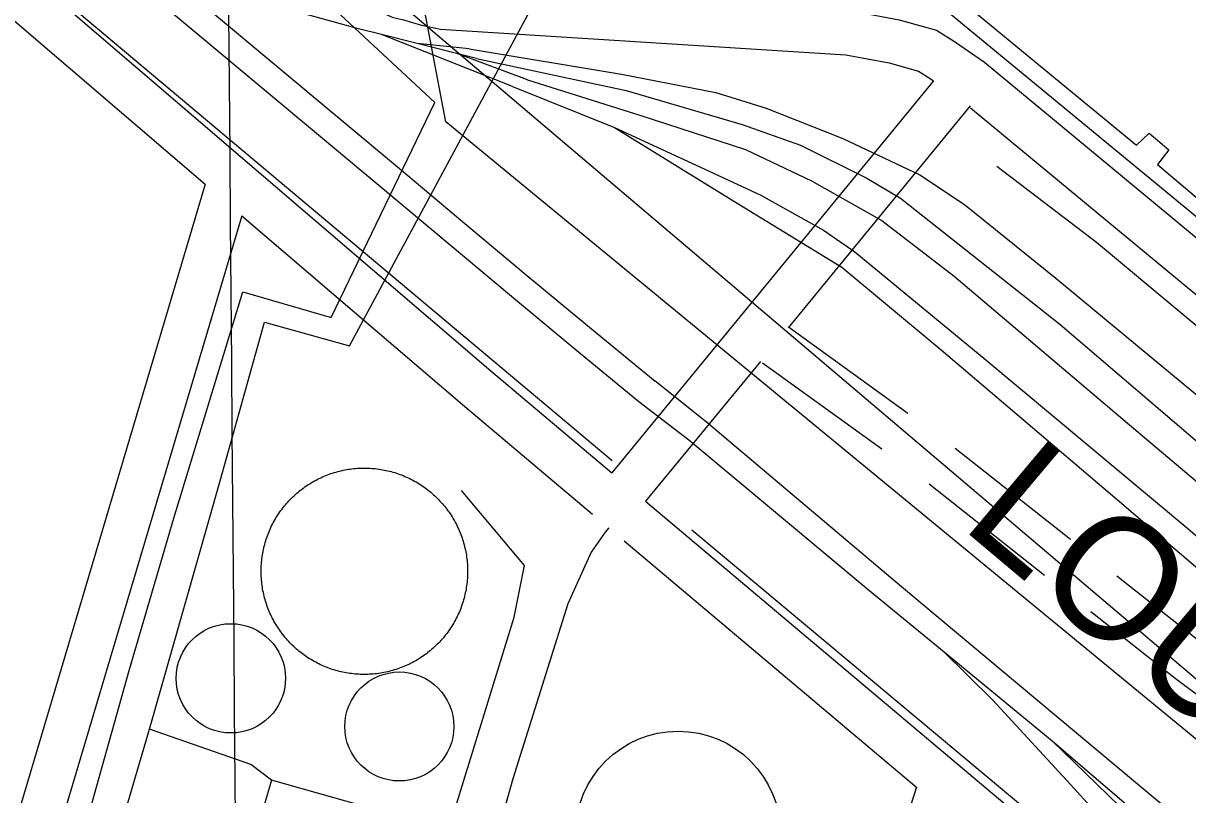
# Model space of a CAD drawing. Extents: x 3568792 to 3606828, y 529143 to 554785.
# Drawn here: x 3576106 to 3576897, y 547964 to 548489 of the extents above; entities that cross this region are included whole.
import ezdxf

# ---------------------------------------------------------------- set-up
doc = ezdxf.new("R2010")
doc.units = 0
for name, color, linetype in [('V-DOMW-TANK', 7, 'Continuous'), ('V-GRID-MAJR', 7, 'Continuous'), ('V-RAIL-IDEN', 7, 'Continuous'), ('V-RAIL-TRAK', 7, 'Continuous'), ('V-ROAD-CNTR', 7, 'Continuous'), ('V-TOPO-SHOR', 7, 'Continuous'), ('V-UTIL-LINE', 7, 'Continuous')]:
    doc.layers.add(name, color=color, linetype=linetype)

msp = doc.modelspace()

# ---------------------------------------------------------------- linework, layer by layer
at = {"layer": 'V-DOMW-TANK'}
for points in [[(3576311.1520000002, 548181.241), (3576312.291, 548181.687), (3576313.44, 548182.113), (3576314.595, 548182.5210000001), (3576315.756, 548182.908), (3576316.9250000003, 548183.274), (3576318.099, 548183.621), (3576319.2800000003, 548183.946), (3576320.466, 548184.2490000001), (3576321.656, 548184.534), (3576322.852, 548184.7980000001), (3576324.052, 548185.04), (3576325.257, 548185.261), (3576326.465, 548185.462), (3576327.677, 548185.64), (3576328.894, 548185.7980000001), (3576330.108, 548185.935), (3576331.327, 548186.05), (3576332.5470000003, 548186.144), (3576333.77, 548186.2170000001), (3576334.995, 548186.269), (3576336.217, 548186.299), (3576337.4420000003, 548186.308), (3576338.667, 548186.295), (3576339.892, 548186.26), (3576341.114, 548186.205), (3576342.3370000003, 548186.129), (3576343.557, 548186.031), (3576344.776, 548185.914), (3576345.9930000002, 548185.7710000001), (3576347.207, 548185.609), (3576348.417, 548185.427), (3576349.6240000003, 548185.2220000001), (3576350.828, 548184.997), (3576352.028, 548184.7490000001), (3576353.222, 548184.485), (3576354.414, 548184.196), (3576355.598, 548183.889), (3576356.7770000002, 548183.559), (3576357.951, 548183.209), (3576359.1180000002, 548182.84), (3576360.279, 548182.449), (3576361.432, 548182.04), (3576362.579, 548181.607), (3576363.718, 548181.157), (3576364.848, 548180.688), (3576365.971, 548180.196), (3576367.085, 548179.688), (3576368.1890000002, 548179.158), (3576369.282, 548178.611), (3576370.3680000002, 548178.044), (3576371.443, 548177.458), (3576372.508, 548176.852), (3576373.565, 548176.229), (3576374.605, 548175.588), (3576375.637, 548174.929), (3576376.657, 548174.251), (3576377.665, 548173.557), (3576378.664, 548172.844), (3576379.645, 548172.113), (3576380.616, 548171.365)], [(3576277.774, 548079.058), (3576277.1350000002, 548080.104), (3576276.5160000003, 548081.159), (3576275.914, 548082.228), (3576275.332, 548083.303), (3576274.769, 548084.3910000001), (3576274.222, 548085.4890000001), (3576273.698, 548086.595), (3576273.1920000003, 548087.709), (3576272.705, 548088.833), (3576272.238, 548089.966), (3576271.791, 548091.104), (3576271.363, 548092.253), (3576270.958, 548093.408), (3576270.571, 548094.569), (3576270.2060000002, 548095.735), (3576269.858, 548096.912), (3576269.532, 548098.09), (3576269.227, 548099.278), (3576268.9450000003, 548100.47), (3576268.681, 548101.666), (3576268.4390000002, 548102.866), (3576268.218, 548104.0700000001), (3576268.017, 548105.281), (3576267.839, 548106.491), (3576267.681, 548107.705), (3576267.544, 548108.922), (3576267.427, 548110.14), (3576267.333, 548111.363), (3576267.261, 548112.586), (3576267.21, 548113.808), (3576267.179, 548115.031), (3576267.171, 548116.256), (3576267.183, 548117.48), (3576267.216, 548118.705), (3576267.274, 548119.928), (3576267.349, 548121.15), (3576267.448, 548122.371), (3576267.566, 548123.59), (3576267.708, 548124.806), (3576267.869, 548126.019), (3576268.052, 548127.231), (3576268.257, 548128.437), (3576268.48, 548129.644), (3576268.728, 548130.8420000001), (3576268.994, 548132.036), (3576269.2830000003, 548133.225), (3576269.59, 548134.411), (3576269.92, 548135.591), (3576270.268, 548136.764), (3576270.6380000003, 548137.934), (3576271.0300000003, 548139.093), (3576271.4390000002, 548140.246), (3576271.869, 548141.393), (3576272.3200000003, 548142.532), (3576272.791, 548143.662), (3576273.2800000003, 548144.784), (3576273.79, 548145.8960000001), (3576274.319, 548147.002), (3576274.8680000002, 548148.096), (3576275.435, 548149.181), (3576276.018, 548150.257), (3576276.625, 548151.3200000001), (3576277.2490000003, 548152.376), (3576277.89, 548153.419), (3576278.5500000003, 548154.451), (3576279.228, 548155.471), (3576279.9220000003, 548156.478), (3576280.6350000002, 548157.476), (3576281.366, 548158.459), (3576282.111, 548159.428), (3576282.875, 548160.388), (3576283.6550000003, 548161.33), (3576284.452, 548162.26), (3576285.2630000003, 548163.175), (3576286.095, 548164.077), (3576286.938, 548164.963), (3576287.801, 548165.836), (3576288.673, 548166.692), (3576289.562, 548167.534), (3576290.467, 548168.359), (3576291.3850000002, 548169.17), (3576292.319, 548169.965), (3576293.265, 548170.741), (3576294.223, 548171.503), (3576295.196, 548172.246), (3576296.181, 548172.973), (3576297.1780000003, 548173.682), (3576298.19, 548174.3740000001), (3576299.2120000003, 548175.0480000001), (3576300.2460000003, 548175.705), (3576301.291, 548176.3420000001), (3576302.348, 548176.963), (3576303.413, 548177.5650000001), (3576304.49, 548178.1460000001), (3576305.577, 548178.709), (3576306.677, 548179.254), (3576307.781, 548179.781), (3576308.895, 548180.286), (3576310.019, 548180.774), (3576311.1520000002, 548181.241)], [(3576380.616, 548171.365), (3576381.572, 548170.604), (3576382.517, 548169.821), (3576383.446, 548169.025), (3576384.362, 548168.213), (3576385.2630000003, 548167.384), (3576386.15, 548166.54), (3576387.022, 548165.68), (3576387.878, 548164.806), (3576388.72, 548163.915), (3576389.545, 548163.01), (3576390.356, 548162.094), (3576391.151, 548161.16), (3576391.927, 548160.214), (3576392.6890000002, 548159.256), (3576393.432, 548158.283), (3576394.159, 548157.2980000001), (3576394.8680000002, 548156.2980000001), (3576395.56, 548155.287), (3576396.236, 548154.267), (3576396.8910000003, 548153.232), (3576397.5300000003, 548152.188), (3576398.149, 548151.131), (3576398.751, 548150.064), (3576399.333, 548148.987), (3576399.898, 548147.901), (3576400.443, 548146.804), (3576400.967, 548145.698), (3576401.473, 548144.584), (3576401.96, 548143.459), (3576402.427, 548142.327), (3576402.8740000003, 548141.186), (3576403.302, 548140.039), (3576403.707, 548138.884), (3576404.094, 548137.725), (3576404.461, 548136.553), (3576404.807, 548135.38), (3576405.133, 548134.198), (3576405.438, 548133.01), (3576405.72, 548131.823), (3576405.985, 548130.625), (3576406.2260000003, 548129.424), (3576406.447, 548128.22), (3576406.648, 548127.012), (3576406.826, 548125.801), (3576406.984, 548124.587), (3576407.1210000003, 548123.37), (3576407.238, 548122.152), (3576407.332, 548120.929), (3576407.404, 548119.709), (3576407.455, 548118.484), (3576407.486, 548117.259), (3576407.494, 548116.037), (3576407.482, 548114.812), (3576407.447, 548113.587), (3576407.392, 548112.365), (3576407.316, 548111.142), (3576407.217, 548109.921), (3576407.099, 548108.703), (3576406.957, 548107.484), (3576406.796, 548106.272), (3576406.613, 548105.061), (3576406.409, 548103.853), (3576406.185, 548102.651), (3576405.937, 548101.451), (3576405.671, 548100.255), (3576405.3850000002, 548099.0650000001), (3576405.075, 548097.881), (3576404.7460000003, 548096.701), (3576404.399, 548095.526), (3576404.0270000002, 548094.361), (3576403.636, 548093.199), (3576403.2260000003, 548092.046), (3576402.796, 548090.899), (3576402.345, 548089.761), (3576401.8740000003, 548088.63), (3576401.3850000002, 548087.508), (3576400.875, 548086.394), (3576400.344, 548085.29), (3576399.798, 548084.194), (3576399.23, 548083.109), (3576398.645, 548082.034), (3576398.04, 548080.969), (3576397.416, 548079.916), (3576396.775, 548078.872), (3576396.115, 548077.841), (3576395.437, 548076.821), (3576394.7430000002, 548075.812), (3576394.0300000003, 548074.817), (3576393.299, 548073.833), (3576392.554, 548072.865), (3576391.79, 548071.906), (3576391.0100000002, 548070.962), (3576390.213, 548070.032), (3576389.4, 548069.117), (3576388.5700000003, 548068.216), (3576387.727, 548067.329), (3576386.866, 548066.457), (3576385.992, 548065.598), (3576385.105, 548064.757), (3576384.198, 548063.931)], [(3576384.198, 548063.931), (3576383.2800000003, 548063.122), (3576382.347, 548062.328), (3576381.4, 548061.55), (3576380.4420000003, 548060.79), (3576379.469, 548060.046), (3576378.482, 548059.319), (3576377.485, 548058.611), (3576376.475, 548057.916), (3576375.453, 548057.243), (3576374.419, 548056.587), (3576373.3740000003, 548055.948), (3576372.3170000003, 548055.328), (3576371.25, 548054.728), (3576370.1750000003, 548054.144), (3576369.088, 548053.581), (3576367.99, 548053.036), (3576366.882, 548052.512), (3576365.77, 548052.006), (3576364.646, 548051.518), (3576363.515, 548051.052), (3576362.3740000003, 548050.605), (3576361.2260000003, 548050.177), (3576360.0700000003, 548049.772), (3576358.909, 548049.384), (3576357.74, 548049.018), (3576356.5640000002, 548048.672), (3576355.3850000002, 548048.346), (3576354.199, 548048.041), (3576353.009, 548047.758), (3576351.813, 548047.4940000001), (3576350.613, 548047.252), (3576349.407, 548047.031), (3576348.2, 548046.829), (3576346.988, 548046.652), (3576345.773, 548046.493), (3576344.557, 548046.357), (3576343.338, 548046.241), (3576342.1180000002, 548046.147), (3576340.895, 548046.075), (3576339.67, 548046.024), (3576338.448, 548045.993), (3576337.223, 548045.985), (3576335.998, 548045.997), (3576334.774, 548046.03), (3576333.551, 548046.083), (3576332.328, 548046.1630000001), (3576331.108, 548046.261), (3576329.889, 548046.38), (3576328.673, 548046.519), (3576327.458, 548046.679), (3576326.248, 548046.865), (3576325.041, 548047.0700000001), (3576323.8370000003, 548047.2930000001), (3576322.637, 548047.539), (3576321.443, 548047.807), (3576320.251, 548048.094), (3576319.0670000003, 548048.403), (3576317.89, 548048.731), (3576316.714, 548049.081), (3576315.5470000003, 548049.452), (3576314.386, 548049.843), (3576313.233, 548050.253), (3576312.086, 548050.683), (3576310.947, 548051.133), (3576309.8170000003, 548051.604), (3576308.694, 548052.094), (3576307.58, 548052.604), (3576306.4760000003, 548053.132), (3576305.381, 548053.681), (3576304.2970000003, 548054.248), (3576303.222, 548054.834), (3576302.157, 548055.438), (3576301.102, 548056.061), (3576300.06, 548056.704), (3576299.028, 548057.363), (3576298.008, 548058.041), (3576296.998, 548058.736), (3576296.003, 548059.448), (3576295.02, 548060.177), (3576294.049, 548060.925), (3576293.093, 548061.689), (3576292.149, 548062.469), (3576291.219, 548063.2660000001), (3576290.305, 548064.079), (3576289.4020000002, 548064.908), (3576288.5130000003, 548065.752), (3576287.643, 548066.612), (3576286.787, 548067.487), (3576285.9450000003, 548068.376), (3576285.1180000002, 548069.281), (3576284.309, 548070.198), (3576283.514, 548071.13), (3576282.738, 548072.076), (3576281.9760000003, 548073.037), (3576281.233, 548074.01), (3576280.506, 548074.995), (3576279.7970000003, 548075.992), (3576279.105, 548077.004), (3576278.429, 548078.026), (3576277.774, 548079.058)]]:
    msp.add_lwpolyline(points, dxfattribs=at)
for centre, radius in [((3576246.6022228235, 548043.3407511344), 37.163790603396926), ((3576361.1189371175, 548010.5938457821), 37.061391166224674), ((3576550.554768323, 547937.6993604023), 69.70283766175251)]:
    msp.add_circle(centre, radius, dxfattribs=at)
at = {"layer": 'V-GRID-MAJR'}
msp.add_spline([(3576358.556, 534575.836), (3576309.205, 540634.7170000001), (3576259.838, 546695.532), (3576210.471, 552756.361), (3576210.455, 552758.279)], degree=3, dxfattribs=at)
at = {"layer": 'V-RAIL-TRAK'}
for p, q in [((3576437.9560000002, 548445.736), (3576348.995, 548481.072)), ((3576408.543, 548471.303), (3576373.106, 548475.028)), ((3576448.259, 548450.274), (3576400.826, 548468.08))]:
    msp.add_line(p, q, dxfattribs=at)
for points in [[(3575486.029, 549122.727), (3575578.4450000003, 549045.929), (3575670.71, 548968.9450000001), (3575762.818, 548891.776), (3575854.753, 548814.444), (3576023.924, 548672.4230000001), (3576193.216, 548530.55), (3576362.663, 548388.795), (3576405.559, 548352.636), (3576448.546, 548316.691), (3576491.677, 548280.919), (3576534.98, 548245.3)], [(3575503.593, 549085.224), (3575567.171, 549032.388), (3575659.407, 548955.428), (3575751.491, 548878.282), (3575843.417, 548800.953), (3576012.6010000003, 548658.922), (3576181.9050000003, 548517.039), (3576351.3340000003, 548375.301), (3576394.2290000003, 548339.14), (3576437.272, 548303.15), (3576480.4560000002, 548267.335), (3576523.786, 548231.693)], [(3576413.509, 548464.899), (3576400.826, 548468.08), (3576373.106, 548475.028), (3576348.995, 548481.072), (3576333.4220000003, 548484.978), (3576289.8140000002, 548497.11)], [(3576408.543, 548471.303), (3576512.151, 548454.194), (3576576.093, 548441.8), (3576610.436, 548431.162), (3576662.544, 548410.473), (3576714.88, 548385.746), (3576745.082, 548365.637), (3576807.272, 548315.352), (3576956.528, 548191.71), (3577083.2770000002, 548084.633), (3577434.072, 547790.378)], [(3576413.509, 548464.899), (3576515.344, 548443.055), (3576594.093, 548420.011), (3576633.765, 548405.827), (3576678.77, 548383.358), (3576701.681, 548369.909), (3576810.065, 548284.132), (3576914.308, 548194.801), (3577060.6010000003, 548072.934), (3577174.322, 547971.767)], [(3576437.9560000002, 548445.736), (3576507.236, 548417.951), (3576568.819, 548389.5700000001), (3576606.717, 548371.832), (3576649.355, 548348.177), (3576670.756, 548333.319), (3576759.598, 548259.964), (3576897.007, 548145.194), (3577007.767, 548049.948)], [(3576448.259, 548450.274), (3576525.231, 548426.046), (3576596.285, 548403), (3576641.29, 548381.713), (3576689.014, 548354.713), (3576738.1720000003, 548316.853), (3576860.184, 548213.323), (3577001.74, 548093.822), (3577138.556, 547981.422), (3577216.147, 547913.979), (3577384.353, 547774.957), (3577451.284, 547716.388), (3577529.466, 547649.537), (3577556.711, 547628.24), (3577570.3340000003, 547615.225), (3577592.85, 547581.492), (3577639.077, 547490.352), (3577687.498, 547378.523), (3577697.7630000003, 547354.8200000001), (3577714.954, 547316.942)], [(3576507.236, 548417.951), (3576587.775, 548368.27), (3576661.833, 548322.872), (3576729.3540000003, 548266.671), (3576848.9960000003, 548164.9180000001), (3576994.701, 548040.091), (3577116.71, 547937.152), (3577281.363, 547802.273), (3577413.441, 547695.197), (3577548.484, 547577.468), (3577566.252, 547562.087), (3577607.132, 547505.87), (3577666.3850000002, 547414.144), (3577684.9990000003, 547378.949), (3577697.7630000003, 547354.8200000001)], [(3577619.128, 547338.78), (3577488.826, 547446.447), (3577330.685, 547580.147), (3577206.306, 547683.083), (3577087.258, 547782.471), (3576945.7, 547901.971), (3576821.321, 548006.0920000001), (3576702.273, 548105.477), (3576569.896, 548217.587), (3576534.98, 548245.3)], [(3576523.786, 548231.693), (3576557.768, 548205.442), (3576679.778, 548103.689), (3576730.162, 548062.189), (3576804.7490000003, 548000.753), (3576907.214, 547913.197), (3577051.731, 547791.92), (3577174.3370000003, 547687.8), (3577281.537, 547599.656), (3577420.134, 547483.11), (3577553.989, 547372.486), (3577604.329, 547334.626)], [(3576817.237, 547971.198), (3576764.518, 548028.589), (3576730.162, 548062.189)], [(3576804.7490000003, 548000.753), (3576888.2660000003, 547919.699), (3576947.504, 547856.387), (3576982.454, 547817.336), (3577011.488, 547769.992), (3577029.273, 547728.563), (3577030.176, 547725.901), (3577042.319, 547690.0920000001), (3577053.597, 547638.595), (3577056.579, 547601.892), (3577054.828, 547557.492), (3577044.805, 547487.63)], [(3576923.549, 547305.225), (3576955.483, 547362.6680000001), (3577008.111, 547469.85), (3577024.663, 547511.8910000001), (3577036.478, 547555.706), (3577041.784, 547591.228), (3577041.1720000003, 547627.339), (3577036.418, 547656.936), (3577022.7770000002, 547703.105), (3577000.251, 547754.595), (3576970.0300000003, 547801.937), (3576941, 547840.992), (3576897.9960000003, 547882.644), (3576846.698, 547938.618), (3576817.237, 547971.198)]]:
    msp.add_lwpolyline(points, dxfattribs=at)
at = {"layer": 'V-ROAD-CNTR'}
for p, q in [((3576625.534786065, 548282.2488794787), (3576706.5994334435, 548223.6978505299)), ((3576607.969213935, 548257.9291205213), (3576689.033849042, 548199.3781004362)), ((3576738.755014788, 548199.9195554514), (3576817.2114300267, 548137.9148802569)), ((3576721.1724908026, 548175.577382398), (3576799.6289059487, 548113.5727072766))]:
    msp.add_line(p, q, dxfattribs=at)
for points in [[(3574606.5277485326, 549360.812252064), (3574918.28812501, 549260.6154524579), (3575290.4663806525, 549131.9547097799), (3575360.5932403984, 549107.7027582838), (3575407.318146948, 549083.5498065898), (3575440.3580808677, 549065.7818421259), (3575463.1250353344, 549050.8498719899), (3575489.402982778, 549032.007909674), (3575512.688936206, 549014.121945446), (3575703.6735542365, 548862.086249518), (3576021.0189195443, 548597.2487791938), (3576423.359114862, 548252.3724689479), (3576505.5589504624, 548183.064607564)], [(3575516.322928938, 549157.1736593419), (3575540.0928813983, 549149.3036750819), (3575563.003835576, 549139.3046950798), (3575583.78679401, 549131.26471116), (3575604.553752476, 549123.6087264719), (3575621.754718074, 549115.3737429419), (3575639.1686832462, 549104.7197642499), (3575647.80666597, 549097.3627789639), (3576320.917319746, 548510.36095297), (3576335.263291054, 548502.598968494), (3576346.588268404, 548497.5579785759), (3576356.28024902, 548493.0379876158), (3576364.012233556, 548491.05599158), (3576376.068209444, 548487.557998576), (3576388.9991835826, 548484.6990042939), (3576664.481632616, 548467.3560389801), (3576694.010573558, 548461.9300498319), (3576713.940533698, 548456.2960611), (3576721.8565178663, 548451.3250710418), (3576724.213513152, 548449.698074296)], [(3575241.3368031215, 549117.1949221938), (3575280.66240026, 549103.602766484), (3575348.741264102, 549080.0588135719), (3575393.3241749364, 549057.0118596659), (3575424.998111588, 549039.9798937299), (3575446.151069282, 549026.105921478), (3575471.519018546, 549007.9159578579), (3575494.2069731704, 548990.4879927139), (3575684.717592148, 548838.8302960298), (3576001.644958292, 548574.342825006), (3576229.15550327, 548379.3262150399)], [(3576671.9676176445, 548496.482980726), (3576700.816559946, 548491.181991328), (3576726.2465090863, 548483.992005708), (3576738.36448485, 548476.383020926), (3576758.76444405, 548462.2950491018), (3576906.7388542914, 548339.7921248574)], [(3576724.213513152, 548449.698074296), (3576505.5589504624, 548183.063607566)], [(3576748.982463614, 548432.5921085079), (3576625.2362148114, 548281.6917954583)], [(3576749.1424632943, 548431.3151110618), (3577219.832521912, 548041.647890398), (3577566.8218279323, 547754.6164644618), (3577600.196761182, 547723.9215258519)], [(3576229.15550327, 548379.3262150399), (3576075.4498106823, 547862.2222492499), (3575963.074035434, 547481.6820103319)], [(3576254.0974533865, 548357.9462577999), (3576104.213753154, 547853.7002662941), (3575971.6280183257, 547404.7221642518), (3575856.655248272, 547009.590954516)], [(3576254.0974533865, 548357.9472577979), (3576403.927153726, 548229.5165146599), (3576492.2658768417, 548155.0322056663)], [(3576606.4566574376, 548258.7913753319), (3576528.496904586, 548163.7246462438)], [(3576528.4959045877, 548163.7246462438), (3576819.9343217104, 547917.9931377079), (3576833.957293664, 547905.191163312), (3576840.221281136, 547898.7211762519), (3576846.997267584, 547889.7631941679), (3576850.115261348, 547881.1972112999), (3576852.337256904, 547871.479230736), (3576852.0362575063, 547858.1812573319), (3576849.2412630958, 547848.9622757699), (3576693.19457519, 547572.6598283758), (3576585.177791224, 547388.155197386), (3576556.001849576, 547338.5502965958), (3576546.012869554, 547320.6533323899), (3576493.383974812, 547221.9585297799), (3576409.881141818, 547072.1158294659), (3576376.016209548, 547005.571962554), (3576327.43030672, 546902.115169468), (3576317.922325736, 546874.7832241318)], [(3576503.4749841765, 548145.5810546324), (3576500.961, 548142.644), (3576491.497, 548129.025), (3576475.5330000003, 548094.086), (3576438.304, 547975.075)], [(3576513.9817658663, 548136.7220815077), (3576712.7744185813, 547969.1066480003)], [(3576848.5939961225, 548113.113010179), (3576906.6228790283, 548067.2523622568), (3576927.4866054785, 548051.6761200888)], [(3576831.011472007, 548088.770837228), (3576888.3451209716, 548043.4596377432), (3576909.9189267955, 548027.3532712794)], [(3576438.304, 547975.075), (3576405.094, 547857.2170000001), (3576362.231, 547691.0700000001)], [(3576712.538047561, 547969.3059482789), (3576675.5167548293, 547854.3103756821), (3576609.20853514, 547640.7456279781), (3576554.092963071, 547428.6699685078), (3576543.1124742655, 547375.8101969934)]]:
    msp.add_lwpolyline(points, dxfattribs=at)
at = {"layer": 'V-TOPO-SHOR'}
for points in [[(3576505.843, 548191.268), (3576092.524, 548538.463), (3575593.281, 548956.478)], [(3577280.802, 547978.636), (3577209.429, 548038.12), (3577105.784, 548117.122), (3577094.4220000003, 548123.477), (3577090.332, 548124.839), (3577085.333, 548126.199), (3577077.6040000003, 548132.556), (3577039.869, 548168.431), (3576987.586, 548217.019), (3576948.039, 548245.169), (3576834.842, 548339.615), (3576767.108, 548391.376)], [(3576833.1010000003, 547896.157), (3576833.091, 547915.6950000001), (3576559.8710000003, 548144.094)]]:
    msp.add_lwpolyline(points, dxfattribs=at)
at = {"layer": 'V-UTIL-LINE'}
for points in [[(3576104.455, 549614.54), (3575980.615, 549380.701), (3575975.626, 549330.036), (3575795.666, 548982.226), (3575847.038, 548939.277), (3577996.318, 547114.274), (3577969.606, 547146.5380000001), (3578424.397, 546757.6410000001), (3580608.2060000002, 544894.199), (3580586.223, 544823.942), (3580566.441, 544763.821), (3580835.9560000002, 544259.362), (3581735.407, 542392.716), (3581735.411, 542392.049), (3583243.878, 539198.559), (3583455.717, 538592.296), (3583631.009, 538180.394), (3585262.885397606, 534650.9548145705)], [(3585128.275264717, 534649.8192223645), (3583719.583, 537704.209), (3582542.505, 540395.462), (3580772.2260000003, 544169.545), (3580472.688, 544757.343), (3580549.244, 544846.0480000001), (3580609.068, 544913.133), (3580567.3850000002, 544989.093), (3578476.0870000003, 546727.515), (3578101.464, 547060.86), (3578033.7660000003, 547070.019), (3577965.6780000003, 547126.361), (3576392.603, 548421.705), (3576369.895, 548541.527), (3575884.164, 548880.2660000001), (3575580.12, 549146.928), (3575181.362, 549483.568), (3575183.417, 549530.056)], [(3576011.423, 547496.228), (3576050.237, 547622.942), (3576102.4420000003, 547794.816), (3576147.056, 547940.382), (3576177.436, 548048.692), (3576207.796, 548152.174), (3576254.644, 548306.073), (3576314.715, 548288.656), (3576385.238, 548434.976), (3576272.895, 548539.586), (3576167.952, 548630.986), (3576024.954, 548752.868), (3575878.45, 548876.084), (3575765.194, 548973.671), (3575646.6580000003, 549068.652), (3575581.196, 549118.68)], [(3576537.894, 548664.331), (3576542.435, 548671.153), (3576626.562, 548603.022), (3576641.099, 548615.302), (3576656.109, 548600.765), (3576644.753, 548587.1240000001), (3576718.423, 548524.441), (3576732.051, 548538.9940000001), (3576747.968, 548524.459), (3576736.614, 548509.451), (3576862.123, 548405.892), (3576870.754, 548414.078), (3576883.943, 548402.724), (3576876.222, 548392.719), (3576952.6180000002, 548328.22)], [(3576038.0840000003, 547488.345), (3576073.369, 547612.001), (3576118.48, 547769.859), (3576145.258, 547859.308), (3576147.932, 547867.637), (3576163.094, 547915.427), (3576176.916, 547959.268), (3576191.207, 548008.8200000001), (3576239.4450000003, 548177.64), (3576269.3850000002, 548285.515), (3576327.27, 548269.428), (3576401.631, 548407.53), (3576470.531, 548536.002), (3576524.998, 548645.66), (3576537.894, 548664.331)], [(3576980.819, 548292.783), (3576719.341, 548508.534), (3576546.539, 548650.247), (3576522.475, 548604.325)], [(3576215.822, 547327.184), (3576230.131, 547380.686), (3576271.269, 547534.1730000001), (3576343.6350000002, 547789.381), (3576394.4220000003, 547940.187), (3576439.029, 548084.876), (3576446.2260000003, 548119.969), (3576403.441, 548171.111)], [(3576274.272, 547974.139), (3576260.271, 547984.745), (3576191.207, 548008.8200000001)], [(3576394.4220000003, 547940.187), (3576274.272, 547974.139), (3576262.663, 547934.676), (3576249.284, 547891.709), (3576232.359, 547842.61), (3576218.056, 547789.987)]]:
    msp.add_lwpolyline(points, dxfattribs=at)

# ---------------------------------------------------------------- texts
at = {"layer": 'V-RAIL-IDEN'}
msp.add_text('LOUISIANA', height=82.99983200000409, rotation=319.9336236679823, dxfattribs=at).set_placement((3576741.473478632, 548146.8976798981))

doc.saveas('drawing.dxf')
